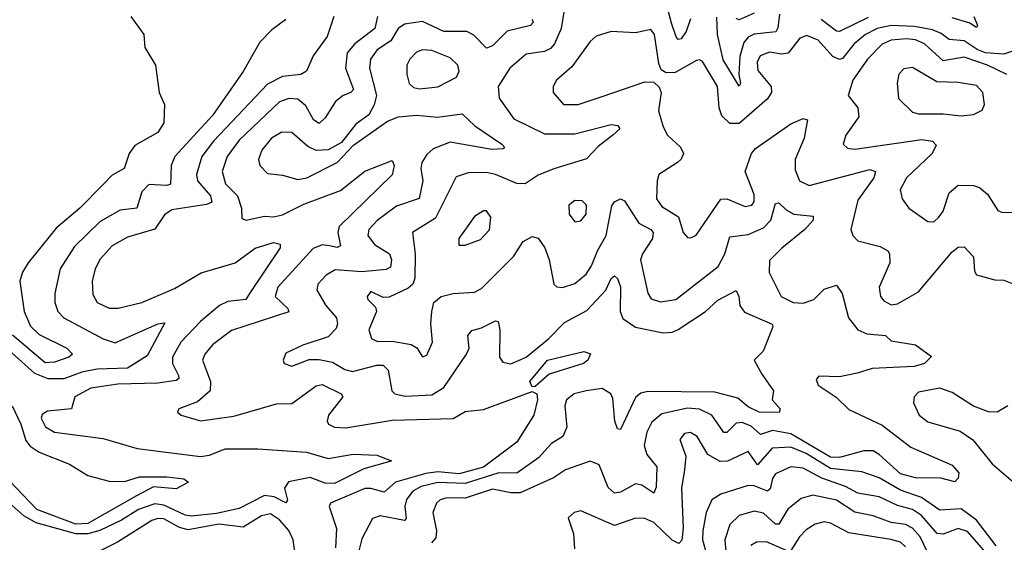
# Model space of a CAD drawing. Extents: x 1678759 to 1859541, y 384609 to 522867.
# Tile 258 of 466: x 1741281 to 1744516, y 502607 to 504324. Entities that reach past the tile are written whole.
import ezdxf

# ---------------------------------------------------------------- set-up
doc = ezdxf.new("R2010")
doc.units = 0

msp = doc.modelspace()

# ---------------------------------------------------------------- linework, layer by layer
at = {"layer": '0CON20XD'}
for points in [[(1743070.5, 504355), (1743060.4, 504295), (1743038.7, 504245), (1743025, 504229.4), (1743005, 504220), (1742945, 504210.7), (1742891.8, 504165), (1742853.5, 504105), (1742856.7, 504066.7), (1742905, 503998.2), (1743005, 503948.8), (1743105, 503949), (1743225, 503979.7), (1743246.7, 503976.7), (1743252.9, 503965), (1743230, 503945), (1743182.3, 503907.7), (1743143.2, 503866.8), (1743035.7, 503834.3), (1742985, 503813), (1742942.5, 503785), (1742915, 503786), (1742845, 503815.7), (1742815, 503822), (1742755, 503821.2), (1742715, 503808.2), (1742647.7, 503672.3), (1742572.1, 503625), (1742581, 503555), (1742579, 503475), (1742572.5, 503455), (1742557.8, 503442.2), (1742495, 503412.8), (1742475, 503411.8), (1742435, 503431.1), (1742423.2, 503415), (1742425, 503404.4), (1742450, 503380), (1742453.6, 503365), (1742428, 503305), (1742436.6, 503276.6), (1742456.3, 503266.3), (1742505, 503267.5), (1742567.2, 503257.2), (1742586, 503246), (1742605, 503216.9), (1742618.3, 503221.7), (1742637.5, 503265), (1742631.8, 503325), (1742635.3, 503365), (1742642.3, 503395), (1742665.7, 503414.3), (1742705, 503424.7), (1742775, 503429.2), (1742798.7, 503441.3), (1742904.1, 503545.9), (1742935.4, 503595), (1742965, 503611.5), (1742985, 503606.7), (1743006.7, 503575), (1743020.7, 503535), (1743035.7, 503455), (1743046.4, 503446.4), (1743064.5, 503444.5), (1743105, 503457.1), (1743142.3, 503487.7), (1743160, 503515), (1743179.3, 503565), (1743207.9, 503615), (1743227, 503713), (1743235, 503725.4), (1743255, 503735.5), (1743268.7, 503728.7), (1743315, 503655.3), (1743354.5, 503635), (1743362.2, 503625), (1743360.2, 503605), (1743327.1, 503555), (1743321, 503535), (1743345.3, 503425.3), (1743356.5, 503406.5), (1743386.9, 503396.9), (1743436.9, 503405), (1743576.6, 503513.4), (1743598.4, 503555), (1743615, 503611.2), (1743675, 503617.9), (1743725, 503640), (1743749.3, 503665), (1743765, 503720.6), (1743775, 503722.9), (1743799.1, 503699.1), (1743825, 503684.7), (1743888.6, 503678.6), (1743888.5, 503665), (1743860.8, 503635), (1743785, 503573.8), (1743745, 503532.9), (1743743.2, 503493.2), (1743783.6, 503415), (1743822.5, 503395), (1743855, 503392.6), (1743890.6, 503405), (1743925, 503438.8), (1743965, 503451.4), (1743983.5, 503425), (1744004.7, 503345), (1744035, 503305.3), (1744065, 503291.6), (1744126.5, 503286.5), (1744145, 503269.2), (1744225, 503256.2), (1744277, 503217), (1744253.8, 503195), (1744220, 503185), (1744082.5, 503177.5), (1744032.7, 503162.7), (1743975, 503150.3), (1743907.1, 503152.9), (1743897.7, 503142.3), (1743905, 503122.9), (1743964.1, 503084.1), (1744005, 503043.5), (1744115, 502992.3), (1744209.7, 502919.7), (1744345, 502860.4), (1744366.9, 502835), (1744365, 502817.5), (1744354.1, 502805.9), (1744307.3, 502817.3), (1744225, 502819.2), (1744175, 502832), (1744105, 502895.9), (1744085, 502907.1), (1744055, 502907.5), (1743975, 502886), (1743945, 502887), (1743815, 502963.3), (1743755, 502974.1), (1743715, 502960.9), (1743685, 502988.1), (1743655, 503000.8), (1743635, 502998.8), (1743605, 502968), (1743595, 502967.7), (1743555, 503025.2), (1743515, 503044.8), (1743475, 503048), (1743391.1, 503028.9), (1743357.8, 503002.2), (1743341.3, 502968.6), (1743333, 502925), (1743341.6, 502895), (1743374.4, 502854.4), (1743372.3, 502787.7), (1743365, 502768.9), (1743325, 502794.8), (1743305, 502799), (1743255, 502772.1), (1743235, 502768.9), (1743215, 502787.3), (1743185, 502861.8), (1743155, 502873.8), (1743074.4, 502845), (1743035, 502819.1), (1742925, 502770), (1742895, 502769.3), (1742835, 502781.7), (1742745, 502752.5), (1742685, 502753.3), (1742663, 502747), (1742651.1, 502735), (1742638.9, 502705), (1742650.8, 502645), (1742648.5, 502621.5), (1742634.4, 502605.6)], [(1743485, 504327.2), (1743471.2, 504285), (1743455, 504261.8), (1743445, 504259.6), (1743437.9, 504267.9), (1743422.7, 504312.7), (1743406.2, 504375)], [(1743694.8, 504345.2), (1743645, 504323.2), (1743635, 504327.8)], [(1741646.2, 504335), (1741688.8, 504275), (1741692.7, 504232.7), (1741726.7, 504175), (1741738.8, 504085), (1741756.7, 504045), (1741754.2, 503985), (1741735, 503953.1), (1741658.9, 503911.1), (1741641.2, 503885), (1741624.7, 503835.3), (1741585, 503813.8), (1741555, 503783.1), (1741478.7, 503705), (1741401.3, 503638.7), (1741308.8, 503525), (1741290.7, 503495), (1741281.8, 503465), (1741296.2, 503365), (1741316.9, 503316.9), (1741345, 503289.8), (1741435.6, 503245), (1741454.3, 503225), (1741442, 503215), (1741395, 503199.2), (1741365, 503197.1), (1741257.7, 503287.7)], [(1742156, 504325), (1742109.7, 504290.3), (1742069.8, 504250.2), (1742015.8, 504154.2), (1741915, 504009.5), (1741790.5, 503875), (1741779, 503845), (1741776.7, 503783.3), (1741765, 503778.8), (1741705, 503782.7), (1741681.8, 503758.2), (1741665.5, 503704.5), (1741611.3, 503698.7), (1741545, 503661.1), (1741461.6, 503578.4), (1741414.2, 503505), (1741396.4, 503425), (1741395.9, 503395), (1741406.1, 503365), (1741426.5, 503345), (1741555, 503275.2), (1741595, 503262.2), (1741735, 503325.3), (1741757.6, 503327.6), (1741700.2, 503219.8), (1741635, 503179.2)], [(1742456.5, 504335), (1742448.3, 504295), (1742381.8, 504245), (1742357.5, 504215), (1742352.1, 504165), (1742377.8, 504095), (1742369.4, 504085), (1742343.8, 504075), (1742318.9, 504055), (1742285, 504002), (1742265, 503983.5), (1742246.5, 503995), (1742220.8, 504040.8), (1742195, 504062.9), (1742165, 504065.6), (1742135, 504053.8), (1742001.7, 503928.3), (1741963, 503875), (1741946.2, 503825), (1741957.5, 503785), (1741997.1, 503745), (1742009.7, 503705), (1742010.9, 503670.9), (1742025, 503665.6), (1742085, 503678.7), (1742115, 503676.6), (1742145, 503682.6), (1742215, 503718), (1742335, 503762.4), (1742415, 503826), (1742505, 503862), (1742511.2, 503845), (1742505, 503814.5), (1742331.3, 503645), (1742326.9, 503625), (1742335, 503581.4), (1742324.7, 503575.3), (1742299.4, 503580.6), (1742275, 503584.4), (1742245, 503572.3), (1742129.5, 503445), (1742120.3, 503415), (1742161.8, 503375), (1742165, 503364.5), (1741976.7, 503303.3), (1741915, 503256.2), (1741889.3, 503225), (1741881.6, 503205), (1741908, 503135), (1741906.9, 503105), (1741865, 503068.4), (1741803.8, 503045), (1741800, 503035), (1741812, 503025), (1741875, 503006.6), (1741985, 503021.1), (1742125, 503062.3), (1742175, 503062.6), (1742255, 503121.6), (1742275, 503125.2), (1742337.8, 503095), (1742342.7, 503085), (1742295.8, 503025), (1742291.6, 503005), (1742295.6, 502995.6), (1742315.5, 502985.5), (1742352.8, 502982.8), (1742505, 503008.1), (1742705, 503013.8), (1742745, 503036.9), (1742805, 503043.3), (1742965, 503102.7), (1742980, 503095), (1742982.7, 503075), (1742970.3, 503025), (1742915, 502936.1), (1742805, 502853.4), (1742725, 502831.9), (1742655, 502838), (1742615, 502832.6), (1742515.6, 502804.5), (1742478.8, 502771.2), (1742435, 502783.7), (1742415, 502783.3), (1742301.9, 502735), (1742298.2, 502725), (1742321.9, 502651.9), (1742318.3, 502588.3)], [(1742312.9, 504335), (1742291, 504269), (1742245.5, 504205), (1742223.6, 504155), (1742205, 504143.9), (1742145, 504137.2), (1742095, 504112.3), (1741917.7, 503925)], [(1742965, 504326.2), (1742968.2, 504315), (1742959.2, 504305), (1742883.3, 504286.7), (1742835, 504237.8), (1742815, 504230.9), (1742772.8, 504272.8), (1742750.8, 504285), (1742675, 504285.7), (1742605, 504317.9), (1742545, 504309.1), (1742525, 504294.7), (1742500.8, 504255), (1742455.3, 504225), (1742433.9, 504195), (1742430.2, 504165), (1742452.9, 504075), (1742446.1, 504043.9), (1742428.1, 504011.9), (1742385, 503981.1), (1742338.9, 503921.1), (1742295, 503896.2), (1742255.4, 503894.6), (1742227.3, 503907.3), (1742175, 503953.2), (1742142.5, 503955), (1742108.2, 503935), (1742076.8, 503895), (1742066.1, 503865), (1742069.6, 503845), (1742095, 503818.5), (1742145, 503813.2), (1742195, 503799.3), (1742225, 503804.7), (1742324.2, 503855), (1742377.6, 503912.4), (1742489.7, 503990.3), (1742525.5, 504004.5), (1742585, 504010.2), (1742654.3, 504004.3), (1742735, 504015.3), (1742776.2, 503975), (1742865.5, 503915), (1742874.2, 503905), (1742869.8, 503900.2), (1742832, 503898), (1742695, 503921.3), (1742640.1, 503899.9), (1742618.6, 503881.4), (1742602.4, 503855), (1742598.6, 503835), (1742605.7, 503795), (1742593.3, 503736.7), (1742519.1, 503710.9), (1742455.2, 503664.8), (1742427.7, 503635), (1742424.6, 503615), (1742446.9, 503585), (1742496.4, 503555), (1742503, 503535), (1742499, 503511), (1742485, 503503), (1742405, 503495.6), (1742317.8, 503502.2), (1742287.9, 503485), (1742261.2, 503455), (1742257.9, 503435), (1742286.7, 503385), (1742321.8, 503345), (1742325.3, 503325), (1742320.5, 503309.5), (1742295, 503281.8), (1742211.2, 503255), (1742155, 503228), (1742146.7, 503205), (1742150, 503195), (1742175, 503185.8), (1742232.3, 503207.7), (1742265, 503207.8), (1742308.7, 503198.7), (1742348.9, 503175), (1742375, 503167.7), (1742455, 503188.8), (1742475, 503188.9), (1742492.3, 503172.3), (1742503.6, 503105), (1742514.2, 503095), (1742547.6, 503087.6), (1742635, 503091.9), (1742675, 503115.4), (1742749.5, 503225), (1742757.4, 503245), (1742753.2, 503286.8), (1742766.7, 503303.3), (1742798.8, 503311.2), (1742845, 503334.4), (1742852.7, 503332.7), (1742858.9, 503305), (1742857.5, 503215), (1742868.4, 503198.4), (1742895, 503193.7), (1742945, 503215.2), (1743018.5, 503275), (1743071.1, 503328.9), (1743145, 503368.1), (1743207.1, 503435), (1743225, 503474.3), (1743235, 503482.9), (1743245, 503474.3), (1743255, 503446.2), (1743254, 503365), (1743262.8, 503342.8), (1743305, 503313.4), (1743395, 503294.8), (1743425, 503297), (1743445, 503305.7), (1743535, 503365.4), (1743575, 503402.4), (1743635, 503434.2), (1743644.5, 503415), (1743647.3, 503385), (1743663.1, 503363.1), (1743753.3, 503323.3), (1743755.6, 503315), (1743724.3, 503235), (1743694.2, 503205), (1743719.1, 503159.1), (1743757.5, 503105), (1743754, 503075), (1743780, 503045), (1743776.6, 503033.4), (1743710.6, 503035), (1743675, 503052.5), (1743641, 503081), (1743565, 503099.8), (1743345, 503102.5), (1743322.5, 503097.5), (1743305, 503082.9), (1743255, 502977.1), (1743245, 502980), (1743236.8, 503005), (1743229.7, 503079.7), (1743223.3, 503095), (1743195, 503112), (1743142.9, 503105), (1743102.5, 503095), (1743077.6, 503075), (1743072.1, 503055), (1743079, 502985), (1743066.2, 502955), (1743028, 502932), (1742985.4, 502884.6), (1742915, 502834), (1742855, 502835.6), (1742745, 502800.1), (1742655, 502803.5), (1742600.5, 502790.5), (1742572.9, 502775), (1742552.2, 502747.8), (1742546.7, 502725), (1742550.7, 502685), (1742545, 502678.5), (1742465, 502694), (1742440, 502685), (1742405, 502618.1), (1742394.8, 502575)], [(1743778, 504342), (1743772.7, 504297.3), (1743765.4, 504284.6), (1743695, 504276.8), (1743675, 504266.3), (1743660.5, 504249.5), (1743647.1, 504202.9), (1743644, 504144), (1743649.6, 504115), (1743645, 504105.8), (1743592.3, 504192.3), (1743574.3, 504275), (1743572, 504332)], [(1744068.6, 504331.4), (1743975, 504285.3), (1743965, 504286.8), (1743915, 504324.5)], [(1744415.8, 504335), (1744428.5, 504305), (1744425, 504298), (1744403, 504313), (1744345, 504330.8)], [(1744575, 504231.9), (1744515, 504211.3), (1744455, 504215.6), (1744426.7, 504226.7), (1744385, 504255.1), (1744335, 504259), (1744308.9, 504278.9), (1744280.3, 504290.3), (1744221.8, 504301.8), (1744145, 504304.7), (1744098.7, 504295), (1744060, 504275), (1744023.6, 504245), (1743985, 504196.2), (1743975, 504193.2), (1743953.2, 504203.2), (1743905, 504256.5), (1743867.5, 504272.5), (1743845, 504263.3), (1743806.1, 504213.9), (1743785, 504210.7), (1743745, 504217.4), (1743714.1, 504205), (1743704.4, 504185), (1743706.8, 504156.8), (1743750.3, 504105), (1743751.2, 504085), (1743737.2, 504062.8), (1743645, 503982.6), (1743615, 503983.5), (1743588.1, 504008.1), (1743579.6, 504035), (1743574.1, 504105), (1743525, 504186.9), (1743515, 504192.7), (1743505, 504190), (1743435, 504150.7), (1743405, 504150), (1743389.3, 504159.3), (1743380.8, 504180.7), (1743366.9, 504275), (1743355, 504291.5), (1743305, 504281.2), (1743224.8, 504285.2), (1743175, 504270.3), (1743155, 504252.7), (1743095, 504169.5), (1743044.5, 504125), (1743033.5, 504105), (1743034.4, 504085), (1743068, 504045), (1743116.2, 504045), (1743195, 504072.2), (1743335, 504119.7), (1743365, 504118.6), (1743382.1, 504102.1), (1743388.9, 504085), (1743380, 504025), (1743395, 503972.5), (1743409.6, 503945), (1743452.5, 503905), (1743462.2, 503885), (1743455, 503866.2), (1743442.5, 503855), (1743381.5, 503815), (1743375.3, 503794.7), (1743374, 503735), (1743390.7, 503710.7), (1743446.2, 503676.2), (1743461.2, 503625), (1743475, 503608.6), (1743485, 503607.1), (1743503.4, 503616.6), (1743585, 503734), (1743605, 503735.9), (1743665, 503710), (1743686.6, 503715), (1743694.4, 503725.6), (1743695, 503750), (1743665.4, 503825), (1743685.2, 503884.8), (1743699, 503901), (1743815, 503982.2), (1743855, 504000), (1743870, 503995), (1743859.2, 503935), (1743829.2, 503865), (1743829.2, 503830.8), (1743843.8, 503795), (1743875, 503779.3), (1744075, 503831.4), (1744093.3, 503825), (1744087.4, 503805), (1744035, 503730.6), (1744012.5, 503635), (1744018.2, 503615), (1744035, 503597.3), (1744108.6, 503578.6), (1744133.3, 503565), (1744139.6, 503555), (1744140, 503525), (1744105.4, 503445), (1744109.2, 503415), (1744120.4, 503400.4), (1744145, 503387.5), (1744165, 503390), (1744235, 503430), (1744345, 503561.1), (1744365, 503576.5), (1744385, 503577.3), (1744415.6, 503545), (1744418.3, 503498.3), (1744425, 503485.8), (1744485, 503469.4), (1744515, 503468.6), (1744552.7, 503452.7)], [(1744525, 504143.8), (1744460.9, 504175), (1744385, 504201.1), (1744315, 504188.5), (1744254.1, 504245), (1744225, 504257.5), (1744195, 504261.8), (1744145, 504257), (1744115, 504243.7), (1744066.7, 504195), (1744019.1, 504125), (1744003.6, 504075), (1744034.7, 504035), (1744038.4, 504005), (1743995.4, 503945), (1743986.9, 503915), (1744001.5, 503901.5), (1744025, 503899.1), (1744245, 503930), (1744280, 503925), (1744292, 503912), (1744279.7, 503885), (1744195.5, 503805), (1744174.6, 503765), (1744180.6, 503735), (1744202.5, 503705), (1744265, 503661.4), (1744285, 503660.5), (1744301.8, 503675), (1744315.3, 503695), (1744335.3, 503755), (1744365, 503780), (1744415, 503778.9), (1744435, 503772.3), (1744460.9, 503750.9), (1744495, 503697.1), (1744510.7, 503690.7), (1744555, 503692.2)], [(1742595, 504096.6), (1742655, 504103.1), (1742716.7, 504135), (1742725.5, 504155), (1742720.5, 504175), (1742695, 504199.3), (1742635, 504222.9), (1742605, 504225.3), (1742585, 504217.9), (1742562.5, 504195), (1742553.5, 504175), (1742552.9, 504145), (1742560.9, 504115), (1742575, 504101.2), (1742595, 504096.6)], [(1744375, 504008.4), (1744415, 504012.2), (1744443.2, 504026.8), (1744451.4, 504045), (1744446.2, 504085), (1744425, 504108), (1744365, 504117.8), (1744295, 504119.7), (1744215, 504166.9), (1744186.8, 504163.2), (1744170, 504145), (1744163.9, 504116.1), (1744169.1, 504065), (1744215, 504020.4), (1744235, 504014.7), (1744315, 504015.3), (1744375, 504008.4)], [(1741917.7, 503925), (1741879.2, 503875), (1741862, 503815), (1741865.5, 503794.5), (1741908.3, 503745), (1741912.2, 503725), (1741895, 503717), (1741780.9, 503699.1), (1741757.3, 503682.7), (1741725, 503636.1), (1741635, 503610), (1741585, 503581.6), (1741545, 503537.3), (1741529.1, 503505), (1741518.7, 503465), (1741521.7, 503421.7), (1741535.5, 503395), (1741575, 503376.5), (1741605, 503376.5), (1741682.5, 503395), (1741789.5, 503440.5), (1741877.1, 503492.9), (1741989.5, 503525), (1742055, 503573.7), (1742115, 503592.3), (1742136.9, 503586.9), (1742136.5, 503575), (1742036.1, 503425), (1742024.2, 503405), (1741965, 503398.3), (1741937.3, 503385), (1741875, 503332.4), (1741811, 503265), (1741782.8, 503215), (1741782.8, 503195), (1741803.1, 503155), (1741803.8, 503145), (1741795, 503138.4), (1741735, 503129.3), (1741603.8, 503126.2), (1741515, 503113.6), (1741462.3, 503085), (1741451.2, 503045), (1741372.5, 503037.5), (1741355, 503027.3), (1741351.9, 503015), (1741365.9, 502985.9), (1741395, 502968.8), (1741555, 502947.5), (1741667.5, 502915), (1741875, 502888.9), (1741905, 502893.7), (1741955.7, 502914.3), (1742063.6, 502913.6), (1742222.9, 502902.9), (1742295, 502881.9), (1742376.7, 502896.7), (1742455, 502892.9), (1742502.5, 502875), (1742497.7, 502872.3), (1742412.2, 502847.8), (1742315, 502799.8), (1742285, 502801.3), (1742235, 502819.8), (1742164.8, 502805.2), (1742151.6, 502785), (1742160.5, 502745), (1742155, 502737.1), (1742116.7, 502756.7), (1742085, 502760.4), (1742001.9, 502718.1), (1741928.1, 502701.9), (1741845, 502692.5), (1741825, 502696.1), (1741755, 502728.7), (1741725, 502732.9), (1741671.4, 502715), (1741615, 502679.2), (1741544.2, 502645.8), (1741505, 502634.5), (1741465, 502634.7), (1741335, 502670.7), (1741294.3, 502694.3), (1741245, 502738)], [(1743105, 503660), (1743125, 503663.5), (1743141.9, 503685), (1743143.3, 503715), (1743128.9, 503728.9), (1743105, 503730), (1743085.5, 503714.5), (1743086.5, 503685), (1743105, 503660)], [(1742723.6, 503583.6), (1742745, 503583.8), (1742795, 503601.4), (1742825, 503634), (1742829.4, 503675), (1742815, 503695.8), (1742805, 503695.8), (1742775, 503677.5), (1742724.3, 503605), (1742723.6, 503583.6)], [(1741635, 503179.2), (1741535, 503175.4), (1741485, 503165.6), (1741426.2, 503143.8), (1741375, 503144.4), (1741331.2, 503161.2), (1741255, 503229)], [(1742965, 503117.5), (1742957.3, 503135), (1743015, 503205.7), (1743135, 503234), (1743156.2, 503226.2), (1743147.5, 503205), (1743134, 503195), (1743021, 503159), (1742975, 503118.5), (1742965, 503117.5)], [(1744528, 503055), (1744492.5, 503035), (1744465, 503035.8), (1744415, 503054.4), (1744345, 503099.6), (1744305, 503113.4), (1744235, 503100), (1744220, 503085), (1744218.1, 503065), (1744236.5, 503025), (1744265, 503002.9), (1744371.9, 502971.9), (1744413.1, 502943.1), (1744476.9, 502865), (1744545.9, 502805.9)], [(1741255.7, 503055), (1741285.1, 502995.1), (1741301.6, 502941.6), (1741315, 502923), (1741345, 502902.7), (1741445, 502863.3), (1741505, 502826.9), (1741575, 502807.5), (1741625, 502806.8), (1741675, 502821.8), (1741765, 502822.4), (1741820, 502815), (1741836.2, 502805), (1741795, 502782.9), (1741720.6, 502789.4), (1741665, 502759.3), (1741505, 502668.8), (1741465, 502666.5), (1741337.8, 502715), (1741202.6, 502855)], [(1744489.2, 502595), (1744425, 502679.8), (1744375, 502716.6), (1744305, 502712.8), (1744244.2, 502754.2), (1744175, 502778.6), (1744105, 502818.8), (1744048.7, 502838.7), (1743945, 502849.3), (1743865, 502899.2), (1743815, 502919.6), (1743753.9, 502916.1), (1743705, 502861.4), (1743675, 502905.3), (1743606.7, 502873.3), (1743582.4, 502872.4), (1743542.5, 502895), (1743507.3, 502955), (1743485, 502967.2), (1743465, 502964.5), (1743450.4, 502945), (1743469.7, 502889.7), (1743465.2, 502844.8), (1743455.6, 502784.4), (1743461.5, 502655), (1743456.5, 502613.5), (1743447.1, 502602.9), (1743425, 502613.6), (1743365, 502671.8), (1743335, 502684.8), (1743305, 502685.8), (1743235, 502662), (1743125, 502710.8), (1743103.3, 502705), (1743082.9, 502687.1), (1743101.2, 502635), (1743103.6, 502585)], [(1744463.2, 502565), (1744395, 502642), (1744365, 502652.6), (1744315, 502633.9), (1744295.7, 502635.7), (1744244.7, 502694.7), (1744215, 502714.3), (1744165, 502727.6), (1744105, 502755.8), (1744035, 502768.3), (1743995, 502790.1), (1743917.2, 502817.2), (1743855, 502851), (1743814.7, 502854.7), (1743765, 502831.6), (1743755, 502816.7), (1743746.9, 502783.1), (1743737.8, 502775), (1743695, 502792), (1743675, 502793.8), (1743584.4, 502765.6), (1743555, 502746.2), (1743536.2, 502705), (1743525.9, 502645), (1743525.2, 502615), (1743539.4, 502565)], [(1744264, 502574), (1744239.4, 502625), (1744215, 502653.8), (1744192.2, 502665), (1744145, 502671.8), (1744085, 502694.1), (1744025, 502705.5), (1743965, 502745.8), (1743887.7, 502762.3), (1743849, 502751), (1743805, 502716), (1743775, 502666), (1743765, 502666.2), (1743725, 502703), (1743695, 502709.1), (1743645, 502694.7), (1743614.8, 502665.2), (1743598.5, 502615), (1743602.2, 502565)], [(1742185.2, 502575.2), (1742179.3, 502615), (1742165, 502645.9), (1742135, 502680.8), (1742105, 502700.4), (1742075, 502693.6), (1742015, 502656.7), (1741935, 502666), (1741835, 502647.4), (1741805.7, 502655.7), (1741755, 502683.7), (1741735, 502685.2), (1741715, 502678.3), (1741602.2, 502607.8), (1741536.7, 502575)], [(1744191.9, 502591.9), (1744175, 502607), (1744143.8, 502616.2), (1744005, 502638.5), (1743945, 502670.3), (1743925, 502674.2), (1743895, 502666.8), (1743865, 502647.4), (1743842.9, 502625), (1743815, 502579.8)], [(1743805, 502578), (1743735, 502608.1), (1743702.6, 502607.4), (1743683.5, 502596.5)]]:
    msp.add_lwpolyline(points, dxfattribs=at)

doc.saveas('drawing.dxf')
